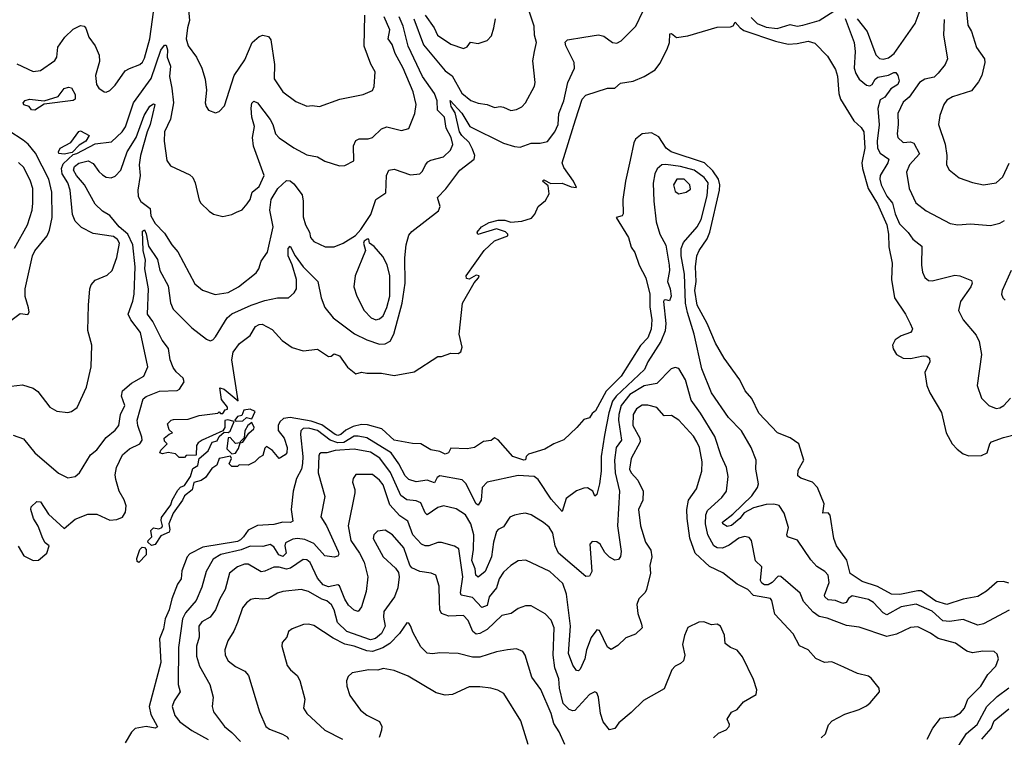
# Model space of a CAD drawing. Extents: x 1246230 to 1426786, y 660032 to 763141.
# Tile 459 of 566: x 1383201 to 1388600, y 710595 to 714530. Entities that reach past the tile are written whole.
import ezdxf

# ---------------------------------------------------------------- set-up
doc = ezdxf.new("R2010")
doc.units = 0

msp = doc.modelspace()

# ---------------------------------------------------------------- linework, layer by layer
at = {"layer": '0CON10XD'}
for points in [[(1384118, 714685), (1384132.6, 714525), (1384121.2, 714485), (1384114.7, 714424.7), (1384125, 714386.2), (1384171.4, 714325), (1384200.8, 714265), (1384219.2, 714205), (1384225.9, 714144.1), (1384218.8, 714075), (1384223.8, 714055), (1384237.5, 714035), (1384275, 714018.8), (1384295, 714026.7), (1384325, 714057.5), (1384377.7, 714225), (1384435, 714310.6), (1384475.5, 714405), (1384515, 714437.8), (1384535, 714445.6), (1384565, 714438.6), (1384579.1, 714419.1), (1384597.7, 714285), (1384596.7, 714206.7), (1384644.2, 714135), (1384715, 714081.4), (1384775, 714056.9), (1384805, 714060.6), (1384845, 714054.3), (1384957.5, 714095), (1385085, 714119.2), (1385135, 714141.2), (1385145.8, 714164.2), (1385150, 714245), (1385126.9, 714286.9), (1385090, 714385), (1385093.6, 714555)], [(1383185, 714288.9), (1383275, 714245.7), (1383315, 714251.9), (1383395, 714306.7), (1383404.6, 714325), (1383410.9, 714379.1), (1383448.1, 714435), (1383495, 714478.2), (1383535, 714498.6), (1383554.3, 714494.3), (1383564.4, 714484.4), (1383580.9, 714435), (1383615, 714386.9), (1383636.8, 714335), (1383639.7, 714300.3), (1383618, 714225), (1383622.5, 714175), (1383635, 714154), (1383665, 714134), (1383675, 714132), (1383695, 714142), (1383725, 714172), (1383780, 714250), (1383802.9, 714262.9), (1383860.6, 714285), (1383875, 714298.1), (1383885, 714320), (1383914.2, 714425), (1383941.7, 714625)], [(1385363, 714535), (1385415, 714393.1), (1385535, 714250), (1385572.4, 714222.4), (1385625, 714127.7), (1385675, 714087.1), (1385715, 714073.2), (1385765, 714065.5), (1385805, 714049.2), (1385835, 714054.3), (1385855, 714050), (1385895, 714031.9), (1385925, 714037.1), (1385955, 714052), (1385974, 714075), (1386024.3, 714165), (1386027.1, 714185), (1386014.4, 714305), (1386023.8, 714356.2), (1386035.4, 714405.4), (1386023.4, 714445), (1386022.2, 714495), (1385972.8, 714645)], [(1387794, 714535), (1387848, 714465), (1387895, 714336.9), (1387915, 714318.2), (1387935, 714313.3), (1387965, 714320.2), (1387995.8, 714345), (1388111.3, 714508.7), (1388145, 714597.1)], [(1383165, 712252.9), (1383222.2, 712232.2), (1383284.7, 712154.7), (1383415, 712044), (1383465, 712018.8), (1383505, 712026.2), (1383528.8, 712045), (1383590, 712145), (1383625, 712170.8), (1383675, 712239.2), (1383725, 712280), (1383745.4, 712304.6), (1383754.5, 712365), (1383777.3, 712415), (1383759.6, 712465), (1383765.3, 712494.7), (1383815, 712537.9), (1383882, 712575), (1383904.1, 712625.9), (1383864.4, 712815), (1383811.1, 712885), (1383796.9, 712915), (1383822.7, 712987.3), (1383829.1, 713025), (1383834.2, 713175.8), (1383822.5, 713295), (1383793.6, 713355), (1383747.3, 713395), (1383695, 713457.4), (1383655, 713480), (1383615, 713519.1), (1383556.5, 713625), (1383513.2, 713675), (1383495.8, 713705), (1383502.4, 713725), (1383525, 713743.3), (1383577.1, 713757.1), (1383605, 713741.5), (1383635, 713697.5), (1383655, 713679.2), (1383675, 713666.7), (1383702.7, 713662.7), (1383725, 713672.5), (1383756.9, 713705), (1383790.6, 713805), (1383840.7, 713885), (1383883.4, 714005), (1383915, 714055.3), (1383935, 714069.5), (1383942.5, 714065), (1383917.2, 713955), (1383899.7, 713915), (1383864, 713785), (1383855.9, 713735), (1383861.8, 713675), (1383849.2, 713595), (1383851.1, 713561.1), (1383865, 713533.2), (1383916.7, 713495), (1383920.3, 713455), (1383945, 713411.8), (1383995, 713360), (1384035.6, 713295), (1384067.7, 713257.7), (1384161.1, 713081.1), (1384203.3, 713046.7), (1384273.2, 713023.2), (1384345, 713034.6), (1384400.8, 713065), (1384497.7, 713142.3), (1384512.2, 713165), (1384525, 713206.7), (1384560, 713255), (1384591.8, 713395), (1384572.9, 713485), (1384581.2, 713545), (1384617.1, 713605), (1384665, 713648.8), (1384685, 713646), (1384705, 713630.8), (1384749.4, 713569.4), (1384755.3, 713535), (1384755, 713448.8), (1384767.7, 713405), (1384790, 713365), (1384796, 713335), (1384815, 713314.2), (1384876.7, 713285), (1384926.2, 713285), (1384975, 713305.6), (1385042.5, 713347.5), (1385071.1, 713378.9), (1385127.4, 713462.6), (1385154.4, 713545), (1385209.1, 713580.9), (1385211.8, 713675), (1385225.7, 713704.3), (1385255, 713710.8), (1385345, 713680.4), (1385395, 713684.4), (1385410.9, 713699.1), (1385426.5, 713735), (1385439.9, 713750.1), (1385455, 713759.6), (1385525, 713778.9), (1385563.3, 713815), (1385577.1, 713845), (1385567.2, 713885), (1385539, 713935), (1385531.3, 713995), (1385492.4, 714035), (1385489.8, 714085), (1385475.2, 714125), (1385409.6, 714219.6), (1385330.9, 714385), (1385304.6, 714495), (1385281.7, 714545)], [(1383193.1, 711643.1), (1383225, 711590), (1383275, 711565.7), (1383305, 711567.1), (1383350.9, 711605), (1383362.5, 711645), (1383341.8, 711661.9), (1383327.8, 711685), (1383302.6, 711752.6), (1383278.1, 711795), (1383262, 711845), (1383265, 711860), (1383295, 711887.5), (1383315, 711886.2), (1383359.6, 711819.6), (1383445, 711741.1), (1383505, 711791.2), (1383575, 711818.2), (1383625, 711818.2), (1383695.9, 711785.9), (1383735, 711789.2), (1383765, 711802.9), (1383781, 711829), (1383784.5, 711865), (1383775, 711897.8), (1383747.6, 711945), (1383728.3, 712008.3), (1383725.6, 712035), (1383732, 712075), (1383765.4, 712144.6), (1383802.8, 712177.2), (1383861.1, 712205), (1383872.2, 712225), (1383871.7, 712241.7), (1383848.9, 712305), (1383844.8, 712335), (1383878.8, 712451.2), (1383895, 712464.8), (1383967.4, 712492.6), (1384065, 712496.7), (1384077.5, 712505), (1384103.2, 712545), (1384098.3, 712565), (1384059.1, 712599.1), (1384042.3, 712622.3), (1384025.7, 712665), (1384018, 712728), (1383983.5, 712773.5), (1383931.2, 712875), (1383902.1, 712915), (1383908.4, 713055), (1383887.8, 713165), (1383891, 713211), (1383879.2, 713265), (1383875, 713370), (1383885, 713377.5), (1383895, 713356.7), (1383908.3, 713288.3), (1383957.5, 713215), (1383970.3, 713155), (1384015, 713071.4), (1384027.6, 712977.6), (1384043.2, 712943.2), (1384145, 712841.5), (1384225, 712778.1), (1384245, 712769.5), (1384260, 712775), (1384275, 712791.1), (1384339.6, 712895), (1384365, 712916.9), (1384470, 712965), (1384545, 712990.5), (1384615, 713005.9), (1384675, 713004.5), (1384707.3, 713032.7), (1384718.6, 713055), (1384719, 713105), (1384695.8, 713185.8), (1384673.6, 713235), (1384673.8, 713276.2), (1384685, 713289.2), (1384711.4, 713235), (1384755, 713175.4), (1384835.5, 713095), (1384853.6, 713005), (1384875, 712952.5), (1384919.5, 712895), (1385038.1, 712808.1), (1385103.9, 712773.9), (1385175, 712751.1), (1385205, 712752.3), (1385232.3, 712767.7), (1385252.1, 712805), (1385298, 712975), (1385314.8, 713085), (1385313.7, 713225), (1385320, 713295), (1385335, 713348), (1385352.1, 713367.9), (1385498, 713482), (1385507.1, 713505), (1385491.4, 713555), (1385538.1, 713601.9), (1385614.6, 713705), (1385693.3, 713765), (1385696.4, 713785), (1385685, 713821.1), (1385666.4, 713856.4), (1385625, 713894.5), (1385613.2, 713915), (1385588.8, 714018.8), (1385566.8, 714055), (1385562.3, 714087.7), (1385625, 714018), (1385670.4, 713945), (1385855, 713853.5), (1385915, 713834.7), (1385945, 713831.8), (1386006.7, 713853.3), (1386055, 713853.4), (1386095, 713862.9), (1386135, 713914.4), (1386153.4, 713955), (1386158.2, 714015), (1386185.6, 714085), (1386206.2, 714185), (1386243.1, 714265), (1386241.2, 714295), (1386195, 714387.5), (1386192.7, 714407.3), (1386205, 714420), (1386295, 714434.2), (1386375, 714448), (1386405, 714440), (1386452.5, 714405), (1386475, 714402), (1386500, 714415), (1386578.8, 714495), (1386617.9, 714575)], [(1383593.3, 712626.7), (1383597.5, 712745), (1383575.6, 712825.6), (1383577.9, 712965), (1383586.7, 713055), (1383593.6, 713076.4), (1383615, 713102.5), (1383680.3, 713129.7), (1383709.2, 713155), (1383733.7, 713226.3), (1383749.6, 713305), (1383738.5, 713325), (1383715, 713341.2), (1383605, 713358.1), (1383540.5, 713390.5), (1383505, 713425.8), (1383491.2, 713461.2), (1383478.8, 713595), (1383464.7, 713635), (1383434.6, 713684.6), (1383429.9, 713715), (1383440, 713740), (1383495, 713790.4), (1383515, 713795.7), (1383615, 713850.4), (1383705, 713860), (1383763.3, 713915), (1383782.1, 713942.1), (1383825.2, 714074.8), (1383923, 714207), (1383975, 714363.1), (1383995, 714390), (1384005, 714390), (1384011.6, 714365), (1384010.2, 714325), (1384028.2, 714275), (1384022.1, 714217.9), (1384036.5, 714155), (1384044.7, 714075), (1384028.2, 713985), (1383995.4, 713914.6), (1383993.1, 713865), (1384008.9, 713758.9), (1384029.1, 713729.1), (1384135, 713679.2), (1384150.8, 713665), (1384164.4, 713635), (1384185, 713541.2), (1384195, 713524), (1384240.2, 713480.2), (1384265, 713464.2), (1384315, 713451.4), (1384365, 713461.4), (1384390, 713475), (1384422, 713488), (1384449.2, 713520.8), (1384464.6, 713545), (1384475.9, 713584.1), (1384514.1, 713615), (1384541.9, 713675), (1384483.1, 713836.9), (1384478.8, 713885), (1384489.7, 713945), (1384474.2, 713995), (1384471.2, 714045), (1384475, 714072.5), (1384485, 714084), (1384505.6, 714075), (1384575, 713982.2), (1384589.7, 713955), (1384603.9, 713905), (1384625, 713882.1), (1384705, 713826.9), (1384775, 713788.9), (1384835, 713778.1), (1384875, 713754.2), (1384955, 713728.6), (1384985, 713730.8), (1385034.2, 713755.8), (1385031.5, 713838.5), (1385045, 713868.6), (1385062.9, 713877.1), (1385112.4, 713877.6), (1385135, 713884.6), (1385185, 713932.5), (1385215, 713942.2), (1385295, 713923.3), (1385335.8, 713934.2), (1385368.6, 714015), (1385375.5, 714065), (1385358, 714135), (1385303.7, 714265), (1385259.7, 714345), (1385243.6, 714393.6), (1385222.4, 714425), (1385231.8, 714475), (1385200.2, 714545)], [(1385423.8, 714555), (1385474.2, 714485), (1385491.9, 714445), (1385565, 714396.7), (1385635, 714372.2), (1385655, 714382), (1385672.7, 714407.3), (1385715, 714400), (1385765, 714416.2), (1385787.9, 714442.1), (1385801.4, 714485), (1385810.6, 714535)], [(1387212, 714542), (1387245, 714509.8), (1387295, 714489.7), (1387355, 714481.9), (1387425, 714503.6), (1387465, 714495.3), (1387495, 714499.3), (1387584.5, 714525.5), (1387665, 714577.7)], [(1388391.9, 714575), (1388400.1, 714500.1), (1388419.5, 714465), (1388447.7, 714377.7), (1388491.1, 714315), (1388492.5, 714295), (1388476.2, 714225), (1388459.3, 714189.3), (1388420.7, 714139.3), (1388315, 714107.3), (1388285, 714089.4), (1388267.8, 714065), (1388247.1, 714005), (1388239.1, 713955), (1388275, 713847.5), (1388285.5, 713785.5), (1388283.5, 713735), (1388297, 713707), (1388352.6, 713662.6), (1388425, 713636.9), (1388485, 713625.6), (1388555, 713635.7), (1388591.3, 713668.7), (1388626.3, 713743.7)], [(1386549.1, 713759.1), (1386523.1, 713645), (1386508.8, 713545), (1386509.5, 713465), (1386504.5, 713455.5), (1386472, 713445), (1386540, 713335), (1386553.3, 713283.3), (1386573.4, 713253.4), (1386597.9, 713185), (1386635.4, 713115), (1386656.9, 713025), (1386656.5, 712955), (1386667.2, 712885), (1386662.9, 712832.9), (1386644.6, 712785), (1386606, 712744), (1386498.5, 712575), (1386416.3, 712493.7), (1386358.1, 712385), (1386339.5, 712370.5), (1386325, 712346.7), (1386295, 712337.5), (1386256.7, 712295), (1386185, 712226.7), (1386130, 712205), (1386080, 712175), (1385991.7, 712148.3), (1385977.5, 712135), (1385975, 712117.5), (1385965, 712114.3), (1385905, 712135.6), (1385825, 712226.7), (1385805, 712237.5), (1385786.4, 712223.6), (1385745, 712216.7), (1385695, 712183.8), (1385655, 712176.7), (1385565, 712180), (1385552.5, 712155), (1385535, 712147.5), (1385505, 712162.5), (1385455, 712171.2), (1385400, 712205), (1385355, 712206.7), (1385255, 712223.8), (1385186.9, 712286.9), (1385108.4, 712308.4), (1385075, 712311), (1385030.4, 712299.6), (1384990, 712280), (1384962.1, 712255), (1384945, 712251.1), (1384930.4, 712255), (1384858, 712308), (1384799.5, 712329.5), (1384685, 712348.8), (1384647.3, 712342.7), (1384626.9, 712325), (1384617.8, 712305), (1384618.3, 712278.3), (1384650.8, 712235), (1384668, 712185), (1384665.8, 712155), (1384656.7, 712145), (1384624.1, 712124.1), (1384588.3, 712168.3), (1384555, 712190), (1384545, 712180), (1384535, 712140), (1384515, 712130), (1384490, 712105), (1384455, 712087.5), (1384405, 712090), (1384395, 712080), (1384365, 712080), (1384350, 712095), (1384362.5, 712125), (1384357, 712137), (1384295, 712123.8), (1384281.8, 712088.2), (1384255, 712070), (1384220.9, 712019.1), (1384197.3, 712002.7), (1384157, 711993), (1384147.6, 711952.4), (1384105, 711918.6), (1384094.6, 711895), (1384043.8, 711825), (1384018.7, 711765), (1384024.7, 711735), (1384020.6, 711719.4), (1383975, 711700), (1383945, 711652.7), (1383925, 711647.6), (1383904.6, 711665), (1383905.5, 711675), (1383925.3, 711695), (1383921.2, 711728.8), (1383935.2, 711744.8), (1383965, 711737.8), (1383980.7, 711745), (1383985.3, 711755), (1383977, 711785), (1383979.7, 711800.2), (1384030.7, 711869.3), (1384038.2, 711895), (1384069.1, 711950.9), (1384083.9, 711966.1), (1384105, 711975.7), (1384138.1, 712025), (1384150.8, 712069.2), (1384178, 712085), (1384186, 712124), (1384235, 712165.8), (1384256.2, 712213.8), (1384285, 712221.9), (1384296, 712244), (1384322, 712268), (1384345, 712267.1), (1384355, 712274.2), (1384377.5, 712327.5), (1384343.3, 712336.7), (1384327, 712333), (1384325.8, 712295), (1384315, 712276.2), (1384202.5, 712225), (1384180.7, 712209.3), (1384170, 712195), (1384168.3, 712141.7), (1384115, 712140), (1384105, 712130), (1384075, 712130), (1384055, 712150), (1384015, 712157.5), (1383985, 712150), (1383970, 712155), (1383975, 712170), (1384010, 712205), (1383995, 712220), (1383993.9, 712236.1), (1384021.7, 712258.3), (1384040, 712265), (1384021.7, 712281.7), (1384012.5, 712315), (1384032.5, 712335), (1384045, 712338.8), (1384125, 712340), (1384185, 712360), (1384287.5, 712372.5), (1384295, 712380), (1384301.7, 712371.7), (1384315, 712370), (1384328.3, 712391.7), (1384340, 712395), (1384340, 712405), (1384308.3, 712448.3), (1384298.3, 712511.7), (1384323.3, 712505), (1384400, 712440), (1384363.8, 712665), (1384372.3, 712707.7), (1384406.2, 712755), (1384465, 712798.8), (1384495, 712847.5), (1384515, 712859.4), (1384530.3, 712860.3), (1384585, 712831.2), (1384640.5, 712770.5), (1384695, 712733.3), (1384756.4, 712713.6), (1384835, 712723.3), (1384895, 712683.3), (1384910, 712685), (1384925, 712697.5), (1384955, 712687.5), (1384998.8, 712625), (1385045, 712587.5), (1385075, 712598), (1385105, 712592), (1385185, 712591.2), (1385255, 712579.2), (1385365, 712600), (1385495, 712682.5), (1385515, 712682.5), (1385565, 712701.2), (1385605, 712700), (1385620.5, 712709.5), (1385627.5, 712735), (1385611.4, 712805), (1385630, 712975), (1385693, 713087), (1385717.5, 713115), (1385720, 713125), (1385705, 713130), (1385665, 713107.5), (1385651.7, 713111.7), (1385650, 713125), (1385747.5, 713265), (1385805, 713317.5), (1385877.5, 713345), (1385877.5, 713355), (1385865, 713367.5), (1385815, 713383.3), (1385713, 713353), (1385710, 713365), (1385734.4, 713395), (1385775, 713418.2), (1385825, 713430.5), (1385860.7, 713430.7), (1385895, 713420), (1385955, 713425.6), (1386007.2, 713442.8), (1386025.5, 713464.5), (1386044, 713505), (1386085, 713539.2), (1386104.2, 713575), (1386098.7, 713618.7), (1386067.5, 713645), (1386075, 713652.5), (1386112.9, 713632.9), (1386175, 713633.5), (1386225, 713613.8), (1386255, 713610), (1386238.8, 713645), (1386185, 713719.5), (1386175.4, 713745), (1386249.3, 713980.7), (1386284.7, 714095), (1386305, 714116.2), (1386425, 714154.6), (1386465, 714155.6), (1386495, 714182.9), (1386565, 714193.6), (1386625, 714217.9), (1386685, 714255.5), (1386710.8, 714289.2), (1386751.9, 714368.1), (1386764.6, 714405), (1386767, 714453), (1386775, 714453.8), (1386802.7, 714432.7), (1386865, 714442.3), (1387025, 714490), (1387099.6, 714490.4), (1387113.1, 714496.9), (1387125, 714516.2), (1387150.9, 714485), (1387171.2, 714471.2), (1387345, 714412.2), (1387415, 714395.9), (1387465, 714398.8), (1387525, 714411.8), (1387561.2, 714401.2), (1387630.3, 714330.3), (1387675, 714256.7), (1387685, 714220), (1387691.9, 714125), (1387701.4, 714095), (1387775, 713975.8), (1387815, 713938.6), (1387830.3, 713915), (1387835.6, 713825), (1387818.7, 713745), (1387822.4, 713715), (1387853.7, 713603.7), (1387905, 713521.2), (1387955.2, 713405), (1387964.4, 713355), (1387967.5, 713285), (1387984.7, 713194.7), (1387980.6, 713105), (1387997.3, 713005), (1388058.1, 712915), (1388084.1, 712864.1), (1388096.7, 712835), (1388093.3, 712825), (1388085, 712814.2), (1388035, 712796.9), (1388001.4, 712775), (1387986.9, 712745), (1387990, 712725), (1388008.1, 712695), (1388045, 712673.4), (1388085, 712671.6), (1388155, 712687.3), (1388175.4, 712685.4), (1388190, 712675), (1388191.9, 712655), (1388163.8, 712595), (1388175.3, 712525), (1388191.2, 712485), (1388255.6, 712375.6), (1388281.2, 712265), (1388313.7, 712205), (1388340.6, 712175), (1388375, 712150.6), (1388405, 712139.2), (1388475, 712140), (1388506.2, 712155), (1388520, 712205), (1388530, 712215), (1388595, 712240), (1388675, 712259.2)], [(1387727.5, 714537.5), (1387777.2, 714405), (1387783.1, 714355), (1387777.2, 714265), (1387785.6, 714235.6), (1387805, 714204.1), (1387845, 714170.8), (1387862.6, 714167.4), (1387875.3, 714174.7), (1387891.1, 714205), (1387906, 714215), (1387965, 714226.8), (1387995, 714240.2), (1388005, 714239.8), (1388016.1, 714225), (1388023.6, 714195), (1388015.3, 714175), (1387978.5, 714151.5), (1387945, 714105.4), (1387918.5, 714091.5), (1387905.9, 714044.1), (1387913, 713953), (1387902.5, 713865), (1387904.8, 713825), (1387919, 713799), (1387967.1, 713765), (1387961.3, 713745), (1387920.2, 713675), (1387916.8, 713655), (1387923.9, 713625), (1387955, 713563.4), (1387987, 713525), (1388001.5, 713465), (1388025, 713411.2), (1388073.6, 713363.6), (1388097.6, 713327.6), (1388147.9, 713287.9), (1388145.5, 713185), (1388151.4, 713145), (1388165, 713116.7), (1388185, 713100), (1388205, 713097.5), (1388328.6, 713128.6), (1388355.4, 713125.4), (1388420.5, 713100.5), (1388423.1, 713085), (1388416.2, 713065), (1388360, 712985), (1388348.5, 712935), (1388374.4, 712885), (1388445, 712800.8), (1388461.8, 712765), (1388474.5, 712695), (1388451.2, 712525), (1388475.8, 712455.8), (1388515.5, 712415.5), (1388555, 712398.5), (1388575, 712401.8), (1388596.7, 712415), (1388634.6, 712455)], [(1388271.1, 714531.1), (1388266.8, 714445), (1388287.8, 714315), (1388275.6, 714285), (1388237.5, 714237.5), (1388214.5, 714215.5), (1388165, 714204.1), (1388135, 714185.3), (1388078.2, 714105), (1388045, 714078.1), (1388016.5, 714015), (1388018.9, 713955), (1388012.5, 713905), (1388016.9, 713885), (1388045, 713856.7), (1388085, 713859.7), (1388103.8, 713853.8), (1388134.7, 713795), (1388080.8, 713735), (1388063.1, 713695), (1388078.9, 713605), (1388115, 713526), (1388171.4, 713481.4), (1388302.8, 713412.8), (1388345, 713405.5), (1388415, 713410), (1388525, 713402.4), (1388575.8, 713414.2), (1388600.8, 713429.2)], [(1383285, 714033.3), (1383266.4, 714036.4), (1383253.6, 714053.6), (1383223.6, 714063.6), (1383220, 714075), (1383232.4, 714087.6), (1383255, 714094.2), (1383335, 714085.8), (1383411.7, 714108.3), (1383445, 714152.5), (1383469.3, 714160.7), (1383485, 714156.2), (1383505, 714120), (1383505.7, 714094.3), (1383495, 714086.7), (1383335, 714067.5), (1383285, 714033.3)], [(1383091.2, 712835), (1383205, 712918.8), (1383246, 712914), (1383253.9, 712926.1), (1383249.5, 712949.5), (1383232.2, 713012.2), (1383232.1, 713055), (1383272, 713235), (1383285, 713263.1), (1383352.1, 713345), (1383365, 713376.2), (1383379.3, 713445), (1383377.9, 713585), (1383361.2, 713655), (1383287.6, 713797.6), (1383247.3, 713847.3), (1383220.5, 713870.5), (1383141.5, 713921.5)], [(1383445, 713793.3), (1383416, 713796), (1383413.8, 713805), (1383424, 713825), (1383482.7, 713857.3), (1383525, 713917.5), (1383535, 713920), (1383583.3, 713895), (1383565, 713864.5), (1383528, 713842), (1383488.3, 713801.7), (1383445, 713793.3)], [(1388625, 711439.8), (1388595, 711448.9), (1388561.3, 711448.7), (1388502.5, 711397.5), (1388455, 711367.9), (1388375, 711353.5), (1388285, 711323.2), (1388225, 711342.3), (1388145, 711398.1), (1388125, 711399.1), (1388027.5, 711377.5), (1387980.9, 711380.9), (1387905, 711422.6), (1387820.1, 711450.1), (1387755, 711494.4), (1387735.9, 711565.9), (1387679.2, 711645), (1387665.8, 711685.8), (1387645, 711813.3), (1387635, 711826.2), (1387604.4, 711825), (1387611.4, 711875), (1387575, 711966), (1387547.5, 711995), (1387485, 712015.4), (1387468.5, 712028.5), (1387469.4, 712060.6), (1387501.4, 712115), (1387472.5, 712205), (1387425, 712237.5), (1387355.6, 712265), (1387253.5, 712373.5), (1387215, 712453.1), (1387180, 712495), (1387150, 712555), (1387063.5, 712675), (1387015.9, 712755.9), (1386970, 712865), (1386915.2, 712965), (1386903.4, 713045), (1386909.6, 713095), (1386906.2, 713175), (1386914.8, 713235.2), (1386926.6, 713265), (1386970.9, 713329.1), (1386985.6, 713365), (1387038.8, 713595), (1387039.7, 713625), (1387032.1, 713655), (1387001, 713701), (1386956.2, 713746.2), (1386773.1, 713805), (1386746.2, 713826.2), (1386705, 713888.2), (1386665, 713910), (1386615, 713904.5), (1386577.5, 713875), (1386568, 713855), (1386549.1, 713759.1)], [(1383172.4, 713277.6), (1383244.8, 713405.2), (1383270, 713485), (1383274.2, 713525), (1383273.8, 713605), (1383261.4, 713645), (1383225, 713719.1), (1383195, 713746.9)], [(1388626.9, 711293.1), (1388485, 711217.1), (1388455, 711210.4), (1388375, 711241.6), (1388299.2, 711230.8), (1388263.6, 711233.6), (1388205, 711286.1), (1388116.2, 711325), (1388035, 711310.2), (1387955, 711266.2), (1387935, 711278.5), (1387882.5, 711335), (1387855, 711350.5), (1387765, 711370.7), (1387745, 711357.3), (1387733.4, 711335), (1387715, 711329.7), (1387675, 711346.4), (1387635, 711348.4), (1387615.7, 711365), (1387614.5, 711375.5), (1387638.9, 711445), (1387634.8, 711484.8), (1387615.2, 711505.2), (1387571.9, 711531.9), (1387538.3, 711568.3), (1387466.2, 711676.2), (1387411.9, 711695), (1387407.5, 711705), (1387416.9, 711745), (1387392.9, 711825), (1387365, 711865.6), (1387337, 711873), (1387295, 711871.5), (1387225, 711852.7), (1387173.4, 711826.6), (1387150.4, 711795), (1387105, 711756), (1387080.9, 711750.9), (1387056.8, 711765), (1387054.1, 711775.9), (1387111.2, 711818.8), (1387215, 711919.2), (1387246.2, 711965), (1387252, 711985), (1387238.5, 712065), (1387239.2, 712115), (1387211.9, 712185), (1387159.4, 712275), (1387088.4, 712348.4), (1386995, 712484.4), (1386940.7, 712615), (1386900.2, 712805), (1386862.2, 712925), (1386852.8, 712975), (1386846.2, 713135), (1386827.9, 713235), (1386827.9, 713275), (1386840.6, 713309.4), (1386916.4, 713393.6), (1386937.5, 713435), (1386971.7, 713565), (1386975.6, 713635), (1386954.8, 713665), (1386899.2, 713705), (1386825.1, 713725.1), (1386743.3, 713736.7), (1386722.9, 713735), (1386697.4, 713712.6), (1386684.6, 713685), (1386675.3, 713634.7), (1386678.5, 713535), (1386692, 713422), (1386711.9, 713355), (1386744.3, 713294.3), (1386763.1, 713185), (1386764.2, 713155), (1386753.3, 713095), (1386768.4, 713055), (1386772.7, 713015), (1386765, 712989.2), (1386745, 712994.5), (1386735, 712992.5), (1386731.5, 712985), (1386743.5, 712865), (1386740.4, 712825), (1386716.7, 712765), (1386646.1, 712655), (1386627.7, 712612.3), (1386471.9, 712465), (1386451.6, 712438.5), (1386432.2, 712375), (1386408.3, 712251.7), (1386389.6, 712135), (1386389.5, 712055), (1386380.7, 711985), (1386365, 711926.2), (1386355, 711917.5), (1386343.4, 711945), (1386315, 711963.4), (1386295, 711962.3), (1386255, 711947.4), (1386197.3, 711905), (1386175, 711834.4), (1386115, 711901.2), (1386045, 712008.7), (1386022, 712025), (1385935, 712030), (1385765, 711994.6), (1385737.8, 711965), (1385731, 711895), (1385715, 711868.5), (1385703.7, 711875), (1385647.2, 711987.2), (1385626.8, 712006.8), (1385505, 712028.9), (1385489.9, 712020.1), (1385475, 711990.9), (1385435, 712005.3), (1385375, 711996.3), (1385335, 712008.8), (1385315, 712028.9), (1385280.4, 712095), (1385238.3, 712155), (1385105, 712237.8), (1385057.4, 712247.4), (1385035, 712245.9), (1384977.8, 712212.2), (1384945, 712210.4), (1384904.6, 712224.6), (1384835, 712278.1), (1384785, 712290), (1384755, 712287.7), (1384743.5, 712276.5), (1384740.9, 712255), (1384754.2, 712135), (1384752.6, 712097.4), (1384746, 712065), (1384719.1, 712015), (1384701.1, 711945), (1384689.7, 711845), (1384699.7, 711780.3), (1384687.2, 711772.8), (1384645, 711775.6), (1384595, 711762.5), (1384505, 711757.4), (1384455, 711730.7), (1384428, 711695), (1384412.7, 711677.3), (1384395, 711668.2), (1384205, 711638.1), (1384135, 711601.3), (1384119.3, 711585), (1384091, 711509), (1384087.1, 711465), (1384067.3, 711435), (1384036.2, 711355), (1384021.6, 711295), (1383998.7, 711245), (1383989.9, 711190.1), (1383967.3, 711135), (1383975.8, 711005), (1383911.8, 710765), (1383921.2, 710721.2), (1383957.6, 710652.4), (1383944.6, 710645.4), (1383895, 710655.4), (1383835, 710643.8), (1383815, 710622.7), (1383780, 710565)], [(1386815, 713575.6), (1386855, 713584.4), (1386879.3, 713600.7), (1386875.4, 713625), (1386845, 713655.9), (1386803.7, 713656.4), (1386786.5, 713625), (1386795, 713588.6), (1386815, 713575.6)], [(1385155, 712884.6), (1385175, 712889.6), (1385195, 712906.4), (1385215, 712951.4), (1385231.2, 713015), (1385230.3, 713125), (1385216.3, 713186.4), (1385192.4, 713232.4), (1385145.9, 713285.9), (1385120, 713305), (1385116.4, 713326.4), (1385107, 713327), (1385090, 713315), (1385086.7, 713305), (1385097.5, 713265), (1385040, 713125), (1385033.5, 713065), (1385049.5, 713015), (1385089.5, 712935), (1385129.4, 712895), (1385155, 712884.6)], [(1388638.2, 713155), (1388587.5, 713045), (1388584.2, 713025), (1388591.2, 713005), (1388605, 712992)], [(1383155, 712520), (1383217.3, 712527.3), (1383275, 712509.2), (1383300.9, 712490.9), (1383366, 712405), (1383405, 712382.9), (1383465, 712375.7), (1383485, 712381.4), (1383516.4, 712403.6), (1383568.6, 712515), (1383593.3, 712626.7)], [(1388177.5, 710585), (1388208.1, 710645), (1388250, 710700), (1388325, 710709.6), (1388360.4, 710729.6), (1388380.8, 710755), (1388400.4, 710805), (1388470.6, 710875), (1388509.4, 710940.6), (1388553.5, 710985), (1388568.2, 711025), (1388561.1, 711051.1), (1388545, 711065.6), (1388482.9, 711067.1), (1388425, 711059.2), (1388395, 711067.7), (1388370.6, 711085), (1388331.5, 711111.5), (1388236.5, 711136.5), (1388195, 711165.5), (1388125, 711201.8), (1388085, 711196.9), (1388009.1, 711160.9), (1387955, 711148.9), (1387805, 711200), (1387735, 711207.8), (1387627.9, 711247.9), (1387585, 711257.8), (1387551.4, 711281.4), (1387499.2, 711339.2), (1387480.6, 711385), (1387375, 711477.8), (1387360.2, 711479.8), (1387326.3, 711443.7), (1387305, 711430.9), (1387285, 711430.9), (1387269.9, 711439.9), (1387263.7, 711455), (1387270.6, 711530.6), (1387235, 711563.8), (1387213.6, 711673.6), (1387201.3, 711691.3), (1387175, 711696.2), (1387145, 711686.4), (1387091.3, 711648.7), (1387055, 711632.6), (1387024.8, 711634.8), (1387006.7, 711645), (1386973.9, 711705), (1386961.7, 711765), (1386964.1, 711815), (1386971.8, 711838.2), (1387050.3, 711909.7), (1387076.1, 711945), (1387085.4, 712025), (1387077.3, 712075), (1387048.1, 712138.1), (1387012.6, 712245), (1386935, 712371.9), (1386883.6, 712443.6), (1386852.7, 712555), (1386815, 712618), (1386795, 712622.5), (1386774.3, 712615.7), (1386694, 712536), (1386625, 712522.9), (1386546.9, 712475), (1386499.5, 712415), (1386485.9, 712365), (1386484.5, 712335), (1386501.3, 712225), (1386471.5, 712185), (1386463.3, 712115), (1386467.2, 712045), (1386490.6, 711945), (1386480, 711755), (1386500, 711615), (1386495, 711586.7), (1386485, 711570), (1386465, 711566), (1386435, 711583.1), (1386408.9, 711608.9), (1386384.3, 711655), (1386365, 711667.5), (1386340.6, 711669.4), (1386328, 711655), (1386338.6, 711505), (1386325, 711478.8), (1386305, 711478), (1386155.3, 711605), (1386137.1, 711645), (1386125.5, 711715), (1386105, 711748), (1386074.1, 711774.1), (1386005.4, 711815.4), (1385975, 711824.4), (1385949.5, 711820.5), (1385915, 711814.2), (1385888.3, 711801.7), (1385855, 711749.4), (1385825, 711735.5), (1385815.3, 711724.7), (1385799.7, 711665), (1385788.5, 711585), (1385753.1, 711505), (1385715, 711473.6), (1385703, 711485), (1385698.5, 711518.5), (1385679.9, 711565), (1385689, 711625), (1385690.7, 711705), (1385674.8, 711765), (1385645, 711815.4), (1385595, 711848.9), (1385525, 711864.7), (1385495, 711854.7), (1385435, 711815.7), (1385425, 711825.7), (1385400.3, 711880.3), (1385375, 711891.6), (1385325, 711896.9), (1385291.2, 711921.2), (1385235, 712046.7), (1385176.3, 712126.3), (1385125, 712158.5), (1385035.2, 712175.2), (1384931.5, 712168.5), (1384885, 712156.1), (1384855, 712155.5), (1384845, 712150), (1384841.2, 712138.8), (1384838.1, 712045), (1384874.7, 711915), (1384852.4, 711805), (1384883.3, 711755), (1384948.4, 711615), (1384951.1, 711598.9), (1384945, 711588.1), (1384925, 711582.8), (1384875, 711590.4), (1384815, 711658.5), (1384765, 711679.5), (1384725, 711685.2), (1384699, 711681), (1384658.4, 711661.6), (1384654.8, 711645), (1384662.9, 711605), (1384645, 711587.3), (1384622.2, 711595), (1384595, 711640), (1384575, 711652.1), (1384535, 711642.3), (1384465, 711644.3), (1384415, 711622.6), (1384305, 711597.2), (1384263, 711573), (1384224.1, 711505), (1384201, 711419), (1384169.6, 711345), (1384111.3, 711278.7), (1384094, 711245), (1384072.8, 711087.2), (1384071.2, 710885), (1384081.8, 710845), (1384047.7, 710795), (1384037.3, 710765), (1384052.5, 710715), (1384079.7, 710679.7), (1384145, 710632.4), (1384235, 710582.6)], [(1384388.8, 712328.8), (1384425, 712331.1), (1384445, 712349.1), (1384475, 712341.2), (1384492.5, 712382.5), (1384465, 712393.8), (1384430.7, 712389.3), (1384420, 712360), (1384395, 712354), (1384381.2, 712335), (1384388.8, 712328.8)], [(1387595, 710591.8), (1387619.6, 710615), (1387636, 710664), (1387656, 710685), (1387725, 710722.9), (1387805, 710748.1), (1387845, 710768.1), (1387864.3, 710785), (1387916.2, 710845), (1387913.3, 710865), (1387869.7, 710919.7), (1387855, 710930), (1387795, 710945.7), (1387720.7, 710979.3), (1387655, 711010), (1387615, 711005.8), (1387566.6, 711026.6), (1387525, 711075.7), (1387476.8, 711096.8), (1387441.9, 711161.9), (1387341.4, 711271.4), (1387325.9, 711345), (1387317.2, 711357.2), (1387225, 711373.6), (1387194.4, 711405), (1387135.3, 711435.3), (1387057.6, 711497.6), (1386982.7, 711532.7), (1386905.3, 711605.3), (1386876.6, 711686.6), (1386860.9, 711795), (1386860, 711845), (1386868.2, 711895), (1386912.7, 711957.3), (1386940.9, 712055), (1386943.5, 712105), (1386929.6, 712185), (1386914.3, 712215.7), (1386895, 712246.9), (1386815, 712333.5), (1386775, 712359.5), (1386735, 712357.7), (1386695, 712403.9), (1386645, 712416.8), (1386615, 712415.7), (1386583.7, 712396.3), (1386564.7, 712365), (1386562.5, 712305), (1386601.3, 712235), (1386603.9, 712215), (1386553.4, 712125), (1386545.3, 712065.3), (1386553.3, 712045), (1386590.4, 712005), (1386619, 711945), (1386618.1, 711895), (1386594.6, 711845), (1386604.7, 711755), (1386632.2, 711665), (1386662, 711622), (1386667.3, 711585), (1386657.3, 711537.3), (1386659.2, 711495), (1386638.9, 711405), (1386631.1, 711388.9), (1386596, 711355), (1386585.8, 711324.2), (1386590.9, 711275), (1386611.1, 711215), (1386614.3, 711195), (1386578.3, 711161.7), (1386525, 711141.4), (1386481.1, 711098.9), (1386445, 711076.7), (1386425, 711090), (1386380.6, 711180.6), (1386365, 711185.5), (1386335, 711141.9), (1386309.7, 711075), (1386300.3, 711025), (1386275, 710969.2), (1386265, 710959.2), (1386255, 710962), (1386235, 710990.8), (1386210.3, 711055), (1386222.3, 711205), (1386200.1, 711380.1), (1386178.9, 711438.9), (1386108.6, 711505), (1385976.3, 711566.3), (1385935, 711563.3), (1385895, 711537.8), (1385855, 711500.4), (1385831.2, 711465), (1385815.2, 711414.8), (1385776.2, 711365)], [(1384410, 712210), (1384425, 712213.3), (1384457.7, 712262.3), (1384485, 712287.5), (1384487.5, 712295), (1384475, 712322), (1384452.2, 712305), (1384436.2, 712275), (1384432, 712238), (1384410, 712215), (1384410, 712210)], [(1384365, 712150), (1384385, 712152.5), (1384401.7, 712178.3), (1384410, 712210), (1384385, 712206.2), (1384355, 712240), (1384345, 712237.8), (1384337.5, 712177.5), (1384365, 712150)], [(1385776.2, 711365), (1385765, 711317.5), (1385735, 711308), (1385685, 711362), (1385622, 711375), (1385617.5, 711387.5), (1385632, 711475), (1385608.4, 711628.4), (1385585, 711643.8), (1385515, 711663.3), (1385495, 711663.3), (1385445, 711644.6), (1385425, 711644.7), (1385404.8, 711654.8), (1385357, 711705), (1385330, 711780), (1385285, 711808.9), (1385230.2, 711870.2), (1385195, 711979.6), (1385175, 712004.6), (1385135, 712036.2), (1385045, 712036.2), (1385030.6, 712015), (1385025.8, 711994.2), (1385039.1, 711955), (1385039.2, 711935), (1385003.2, 711755), (1385017.1, 711675), (1385064.7, 711605), (1385089.4, 711555), (1385110, 711475), (1385100.6, 711395), (1385075, 711310), (1385057.5, 711285), (1385035, 711293.1), (1385005, 711320.6), (1384985, 711353.3), (1384955, 711425.8), (1384945, 711431.4), (1384895, 711420), (1384865, 711430.9), (1384835, 711467.7), (1384795, 711554.6), (1384775, 711568.5), (1384755, 711570.5), (1384686.3, 711523.7), (1384665, 711516.5), (1384625, 711529.1), (1384595, 711528.2), (1384545, 711505.6), (1384525, 711503.1), (1384455, 711545.3), (1384433.8, 711545), (1384395, 711530.4), (1384352.7, 711495), (1384328.7, 711405), (1384298.7, 711355), (1384275.6, 711294.4), (1384245.2, 711254.8), (1384200.6, 711229.4), (1384183.5, 711205), (1384184.7, 711145), (1384170, 711095), (1384170.3, 711040.3), (1384186.6, 710985), (1384244.6, 710885), (1384262.5, 710815), (1384257.5, 710765), (1384263.5, 710735), (1384324.4, 710654.4), (1384365, 710621.8), (1384411.7, 710571.7)], [(1385502.6, 711342.6), (1385501.9, 711425), (1385483.8, 711483.8), (1385456.7, 711495), (1385394.5, 711504.5), (1385350.9, 711525), (1385340, 711540), (1385307.8, 711635), (1385245.6, 711705), (1385205, 711730.6), (1385163.8, 711725), (1385143.1, 711705), (1385139.4, 711685), (1385193.8, 711585), (1385262.7, 711522.7), (1385278.2, 711498.2), (1385282.7, 711475), (1385274.7, 711415), (1385256.8, 711365), (1385197.3, 711285), (1385195.3, 711255), (1385206, 711205), (1385185, 711164.2), (1385152.2, 711137.8), (1385125, 711129.5), (1384995, 711175.9), (1384944.5, 711225), (1384924.8, 711295), (1384911.1, 711321.1), (1384885, 711343.2), (1384857.4, 711352.6), (1384785, 711394.1), (1384745, 711405.4), (1384645, 711395.4), (1384615, 711385.4), (1384565, 711356.5), (1384535, 711352.5), (1384492.7, 711357.3), (1384468.5, 711351.5), (1384445, 711333.5), (1384422.5, 711305), (1384395.2, 711224.8), (1384375, 711177.5), (1384342.5, 711125), (1384326.5, 711075), (1384327.8, 711045), (1384344.6, 711014.6), (1384385, 710984.4), (1384435, 710958.9), (1384456.7, 710935), (1384515.6, 710735), (1384550.8, 710655), (1384570.5, 710640.5), (1384643.2, 710613.2), (1384667.2, 710597.2), (1384675.6, 710585)], [(1383855, 711554.3), (1383845, 711560), (1383843.8, 711575), (1383859.3, 711625), (1383872.9, 711637.1), (1383885, 711636.7), (1383894.7, 711624.8), (1383894.7, 711595.3), (1383855, 711554.3)], [(1387005, 710592), (1387032.4, 710617.6), (1387074.2, 710635.8), (1387092, 710655), (1387093.8, 710665), (1387080.8, 710695), (1387105, 710733.3), (1387135, 710748), (1387170.9, 710789.1), (1387239.5, 710830.5), (1387243.8, 710856.2), (1387225, 710912.5), (1387165, 711037.5), (1387135, 711073.1), (1387098.5, 711088.5), (1387070, 711110), (1387065.7, 711155), (1387043.8, 711205), (1387025, 711216.2), (1386995, 711212.9), (1386952.3, 711227.7), (1386924.2, 711225.8), (1386865, 711197.5), (1386846.8, 711153.2), (1386835.7, 711105), (1386847.5, 711045), (1386840.6, 711015), (1386825, 710999.5), (1386795, 710985.5), (1386777.5, 710965), (1386735, 710861.2), (1386622.1, 710797.9), (1386555, 710731.2), (1386486.1, 710673.9), (1386465, 710644.2), (1386435, 710637.1), (1386399.8, 710679.8), (1386385.6, 710725.6), (1386374.6, 710815), (1386365, 710838.6), (1386355, 710844.4), (1386325, 710829.5), (1386245, 710743.1), (1386235, 710740.5), (1386215, 710748.2), (1386181, 710781), (1386160.3, 710865), (1386156.8, 710916.8), (1386135.6, 710975.6), (1386125.7, 711045), (1386132.4, 711195), (1386115, 711238.1), (1386083, 711273), (1386005, 711315.7), (1385975, 711317.1), (1385935, 711301.9), (1385895.4, 711274.6), (1385845, 711262.5), (1385765, 711185.8), (1385725, 711163.8), (1385705, 711160.2), (1385685.8, 711175.8), (1385660, 711235), (1385635, 711262.5), (1385555, 711259.6), (1385515, 711274.3), (1385504.4, 711295), (1385502.6, 711342.6)], [(1386190, 710555), (1386158.8, 710625), (1386130.2, 710670.2), (1386114.7, 710725), (1386058.1, 710858.1), (1386009.5, 710925), (1385972.9, 711045), (1385960, 711065), (1385925, 711080.6), (1385875.5, 711075.5), (1385815, 711064.6), (1385725, 711034.6), (1385684.6, 711034.6), (1385605, 711054.3), (1385505, 711058.6), (1385465, 711052.5), (1385435, 711057.5), (1385400.7, 711090.7), (1385358.3, 711168.3), (1385345, 711206.7), (1385335, 711221.2), (1385325, 711223.8), (1385283.8, 711165), (1385230.5, 711109.5), (1385193.2, 711086.8), (1385135, 711065.5), (1385105, 711069.4), (1385035, 711095.7), (1384985, 711106.5), (1384919.4, 711139.4), (1384815, 711209.1), (1384785, 711215.6), (1384756.8, 711213.2), (1384695, 711190.8), (1384676.2, 711175), (1384666, 711145), (1384641.2, 711115), (1384638.8, 711095), (1384668.8, 710988.8), (1384685.8, 710965.8), (1384723.4, 710933.4), (1384736.6, 710906.6), (1384764.2, 710805), (1384758, 710755), (1384776, 710725), (1384875, 710635.4), (1384971.4, 710585)], [(1385988.9, 710555), (1385948.9, 710685), (1385855.7, 710835), (1385823.7, 710853.7), (1385785, 710865.6), (1385725, 710872.7), (1385665, 710871.8), (1385575, 710830.6), (1385535, 710826.2), (1385485, 710839.6), (1385331.5, 710931.5), (1385255, 710961.5), (1385195, 710972.9), (1385165, 710963.8), (1385115, 710964.6), (1385025, 710948.1), (1385001.8, 710928.2), (1384993.3, 710905), (1384994.4, 710875), (1385011.9, 710825), (1385069.2, 710745), (1385105, 710717.5), (1385175, 710681.4), (1385186.2, 710655), (1385184.4, 710634.4), (1385172.1, 710595)], [(1388334.2, 710525), (1388392.9, 710617.1), (1388451.4, 710665), (1388505, 710763.8), (1388561.6, 710818.4), (1388624.2, 710865.8)], [(1388475.9, 710585), (1388527.1, 710642.9), (1388544.9, 710685.1), (1388625, 710750.7)]]:
    msp.add_lwpolyline(points, dxfattribs=at)

doc.saveas('drawing.dxf')
